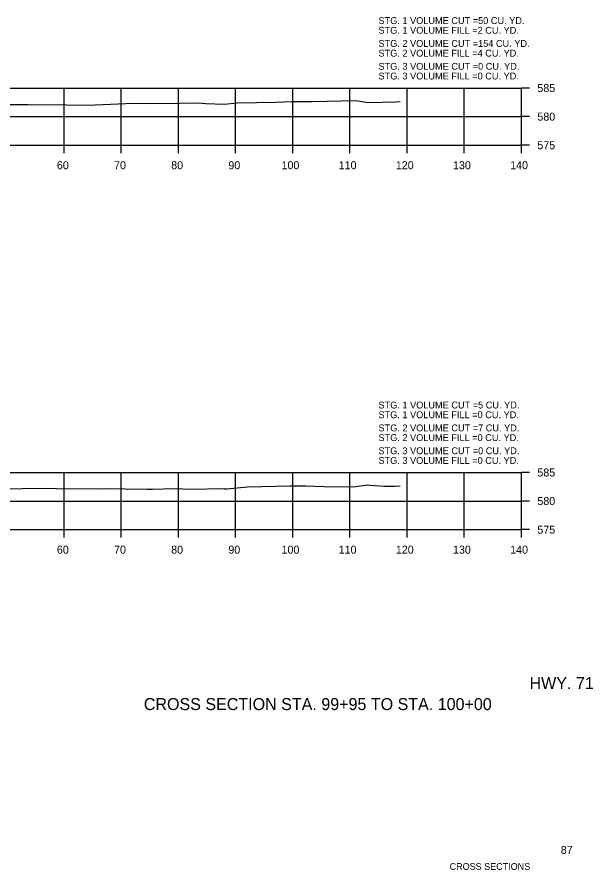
# Model space of a CAD drawing. Extents: x 642114 to 642416, y 286928 to 293347.
# Drawn here: x 642312 to 642412.8, y 287121.8 to 287271 of the extents above; entities that cross this region are included whole.
import ezdxf

# ---------------------------------------------------------------- set-up
doc = ezdxf.new("R2010")
doc.units = 0
for name, color, linetype in [('R_Axis', 7, 'Continuous'), ('R_Axis Annot', 7, 'Continuous'), ('R_Border', 7, 'Continuous'), ('R_Border Notes', 7, 'Continuous'), ('R_Draft', 7, 'Continuous'), ('R_Exist Surface Annot', 7, 'Continuous'), ('R_Grid', 7, 'Continuous')]:
    doc.layers.add(name, color=color, linetype=linetype)

msp = doc.modelspace()

# ---------------------------------------------------------------- linework, layer by layer
at = {"layer": 'R_Axis'}
for p, q in [((642400.24, 287248.6), (642400.24, 287258.6)), ((642401.64, 287258.6), (642400.24, 287258.6)), ((642401.64, 287253.6), (642400.24, 287253.6)), ((642120.24, 287248.6), (642400.24, 287248.6)), ((642320.24, 287247.2), (642320.24, 287248.6)), ((642330.24, 287247.2), (642330.24, 287248.6)), ((642340.24, 287247.2), (642340.24, 287248.6)), ((642350.24, 287247.2), (642350.24, 287248.6)), ((642360.24, 287247.2), (642360.24, 287248.6)), ((642370.24, 287247.2), (642370.24, 287248.6)), ((642380.24, 287247.2), (642380.24, 287248.6)), ((642390.24, 287247.2), (642390.24, 287248.6)), ((642400.24, 287247.2), (642400.24, 287248.6)), ((642401.64, 287248.6), (642400.24, 287248.6)), ((642400.24, 287181.35), (642400.24, 287191.35)), ((642401.64, 287191.35), (642400.24, 287191.35)), ((642401.64, 287186.35), (642400.24, 287186.35)), ((642120.24, 287181.35), (642400.24, 287181.35)), ((642320.24, 287179.95), (642320.24, 287181.35)), ((642330.24, 287179.95), (642330.24, 287181.35)), ((642340.24, 287179.95), (642340.24, 287181.35)), ((642350.24, 287179.95), (642350.24, 287181.35)), ((642360.24, 287179.95), (642360.24, 287181.35)), ((642370.24, 287179.95), (642370.24, 287181.35)), ((642380.24, 287179.95), (642380.24, 287181.35)), ((642390.24, 287179.95), (642390.24, 287181.35)), ((642400.24, 287179.95), (642400.24, 287181.35)), ((642401.64, 287181.35), (642400.24, 287181.35))]:
    msp.add_line(p, q, dxfattribs=at)
at = {"layer": 'R_Exist Surface Annot'}
for points in [[(642307.26, 287255.74), (642313.33, 287255.72), (642313.96, 287255.73), (642320.65, 287255.65), (642324.34, 287255.62), (642332.39, 287255.95), (642334.69, 287255.89), (642340.51, 287255.98), (642343.7, 287256.04), (642344.4, 287255.96), (642345.06, 287255.91), (642348.27, 287255.8), (642350.54, 287256.02), (642357.27, 287256.14), (642360.08, 287256.25), (642363.63, 287256.26), (642371.33, 287256.42), (642373.38, 287256.08), (642373.39, 287256.08), (642373.4, 287256.08), (642378.35, 287256.2), (642378.78, 287256.22), (642379.01, 287256.2)], [(642309.17, 287188.52), (642316.73, 287188.58), (642318.9, 287188.55), (642326.33, 287188.51), (642327.55, 287188.56), (642330.91, 287188.47), (642334.76, 287188.42), (642335.68, 287188.42), (642339.5, 287188.53), (642342.61, 287188.45), (642348, 287188.54), (642348.25, 287188.52), (642348.69, 287188.51), (642352.3, 287188.85), (642359.71, 287188.99), (642361.5, 287189.03), (642361.71, 287188.99), (642362.48, 287189.03), (642365.74, 287188.91), (642370.9, 287188.85), (642373.37, 287189.21), (642373.79, 287189.13), (642376.21, 287188.93), (642378.09, 287188.98), (642378.69, 287189), (642379.03, 287188.97)]]:
    msp.add_lwpolyline(points, dxfattribs=at)
at = {"layer": 'R_Grid'}
for p, q in [((642120.24, 287258.6), (642400.24, 287258.6)), ((642320.24, 287248.6), (642320.24, 287258.6)), ((642330.24, 287248.6), (642330.24, 287258.6)), ((642340.24, 287248.6), (642340.24, 287258.6)), ((642350.24, 287248.6), (642350.24, 287258.6)), ((642360.24, 287248.6), (642360.24, 287258.6)), ((642370.24, 287248.6), (642370.24, 287258.6)), ((642380.24, 287248.6), (642380.24, 287258.6)), ((642390.24, 287248.6), (642390.24, 287258.6)), ((642400.24, 287248.6), (642400.24, 287258.6)), ((642120.24, 287253.6), (642400.24, 287253.6)), ((642120.24, 287248.6), (642400.24, 287248.6)), ((642120.24, 287191.35), (642400.24, 287191.35)), ((642320.24, 287181.35), (642320.24, 287191.35)), ((642330.24, 287181.35), (642330.24, 287191.35)), ((642340.24, 287181.35), (642340.24, 287191.35)), ((642350.24, 287181.35), (642350.24, 287191.35)), ((642360.24, 287181.35), (642360.24, 287191.35)), ((642370.24, 287181.35), (642370.24, 287191.35)), ((642380.24, 287181.35), (642380.24, 287191.35)), ((642390.24, 287181.35), (642390.24, 287191.35)), ((642400.24, 287181.35), (642400.24, 287191.35)), ((642120.24, 287186.35), (642400.24, 287186.35)), ((642120.24, 287181.35), (642400.24, 287181.35))]:
    msp.add_line(p, q, dxfattribs=at)

# ---------------------------------------------------------------- texts
at = {"layer": 'R_Axis Annot'}
for s, height, p in [('585', 1.4, (642403.04, 287257.9)), ('580', 1.4, (642403.04, 287252.9)), ('575', 1.4, (642403.04, 287247.9)), ('60', 1.4, (642318.98, 287244.4)), ('70', 1.4, (642328.98, 287244.4)), ('80', 1.4, (642338.98, 287244.4)), ('90', 1.4, (642348.98, 287244.4)), ('100', 1.4, (642358.28, 287244.4)), ('110', 1.4, (642368.28, 287244.4)), ('120', 1.4, (642378.28, 287244.4)), ('130', 1.4, (642388.28, 287244.4)), ('140', 1.4, (642398.28, 287244.4)), ('585', 1.4, (642403.04, 287190.65)), ('580', 1.4, (642403.04, 287185.65)), ('575', 1.4, (642403.04, 287180.65)), ('60', 1.4, (642318.98, 287177.15)), ('70', 1.4, (642328.98, 287177.15)), ('80', 1.4, (642338.98, 287177.15)), ('90', 1.4, (642348.98, 287177.15)), ('100', 1.4, (642358.28, 287177.15)), ('110', 1.4, (642368.28, 287177.15)), ('120', 1.4, (642378.28, 287177.15)), ('130', 1.4, (642388.28, 287177.15)), ('140', 1.4, (642398.28, 287177.15)), ('HWY. 71', 2.1, (642401.67, 287153.46)), ('CROSS SECTION STA. 99+95 TO STA. 100+00', 2.1, (642334.19, 287149.79))]:
    msp.add_text(s, height=height, dxfattribs=at).set_placement(p)
at = {"layer": 'R_Border'}
msp.add_text('87', height=1.4, dxfattribs=at).set_placement((642407.13, 287124.63))
at = {"layer": 'R_Border Notes'}
msp.add_text('    CROSS SECTIONS    ', height=1.178, dxfattribs=at).set_placement((642385.94, 287121.84))
at = {"layer": 'R_Draft'}
for s, p in [('STG. 1 VOLUME CUT =50 CU. YD.', (642375.24, 287269.8)), ('STG. 1 VOLUME FILL =2 CU. YD.', (642375.24, 287268.1)), ('STG. 2 VOLUME CUT =154 CU. YD.', (642375.24, 287265.8)), ('STG. 2 VOLUME FILL =4 CU. YD.', (642375.24, 287264.1)), ('STG. 3 VOLUME CUT =0 CU. YD.', (642375.24, 287261.8)), ('STG. 3 VOLUME FILL =0 CU. YD.', (642375.24, 287260.1)), ('STG. 1 VOLUME CUT =5 CU. YD.', (642375.24, 287202.55)), ('STG. 1 VOLUME FILL =0 CU. YD.', (642375.24, 287200.85)), ('STG. 2 VOLUME CUT =7 CU. YD.', (642375.24, 287198.55)), ('STG. 2 VOLUME FILL =0 CU. YD.', (642375.24, 287196.85)), ('STG. 3 VOLUME CUT =0 CU. YD.', (642375.24, 287194.55)), ('STG. 3 VOLUME FILL =0 CU. YD.', (642375.24, 287192.85))]:
    msp.add_text(s, height=1.2, dxfattribs=at).set_placement(p)

doc.saveas('drawing.dxf')
